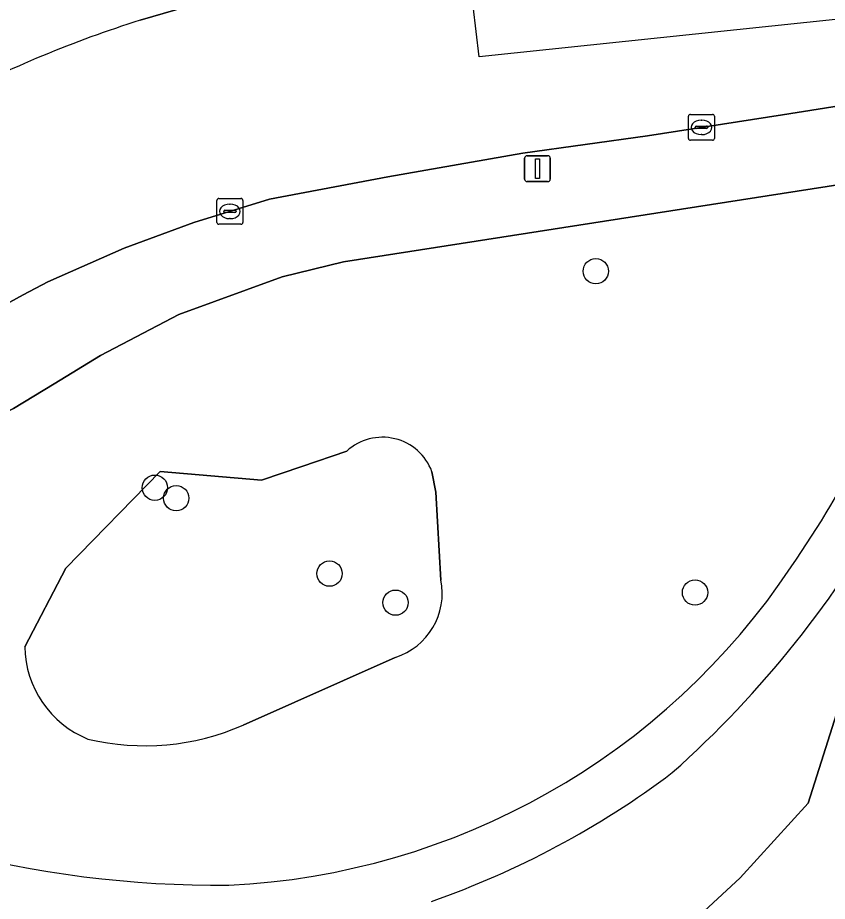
# Model space of a CAD drawing. Extents: x 159817 to 160765, y 380688 to 381638.
# Drawn here: x 160408.33 to 160439.6, y 381483.76 to 381517.91 of the extents above; entities that cross this region are included whole.
import ezdxf

# ---------------------------------------------------------------- set-up
doc = ezdxf.new("R2010")
doc.units = 0
for name, color, linetype in [('IMGEO_Boom', 7, 'Continuous'), ('IMGEO_Groenvoorziening', 7, 'Continuous'), ('IMGEO_Kolk', 7, 'Continuous'), ('IMGEO_Lichtmast', 7, 'Continuous'), ('IMGEO_Rijbaan_lokaal_gesloten', 7, 'Continuous'), ('IMGEO_Voetpad_halfverhard', 7, 'Continuous'), ('IMGEO_Voetpad_open', 7, 'Continuous')]:
    doc.layers.add(name, color=color, linetype=linetype)

msp = doc.modelspace()

# ---------------------------------------------------------------- linework, layer by layer
at = {"layer": 'IMGEO_Boom'}
for centre in [(160430.661, 381508.11), (160413.627, 381499.744), (160414.452, 381499.338), (160420.374, 381496.423), (160434.492, 381495.691), (160422.923, 381495.3)]:
    msp.add_circle(centre, 0.489, dxfattribs=at)
at = {"layer": 'IMGEO_Groenvoorziening'}
for points in [[(160434.497, 381483.048), (160436.234, 381484.658), (160438.866, 381487.544), (160440.551, 381492.867), (160441.379, 381493.758), (160443.104, 381494.065), (160447.905, 381493.921), (160453.713, 381507.693), (160452.798, 381513.448), (160451.966, 381513.321), (160451.73, 381513.283), (160449.953, 381512.999), (160446.625, 381512.481)], [(160444.639, 381512.172), (160434.552, 381510.601), (160420.912, 381508.477), (160418.549, 381507.889), (160414.553, 381506.438), (160411.53, 381504.853), (160409.739, 381503.759), (160408.172, 381502.802), (160406.369, 381501.891), (160403.938, 381500)], [(160408.604, 381493.596), (160410.191, 381496.639), (160413.827, 381500.37), (160417.744, 381500.032), (160419.3, 381500.563), (160421.042, 381501.157)], [(160421.042, 381501.157), (160419.3, 381500.563), (160417.744, 381500.032), (160413.827, 381500.37), (160410.191, 381496.639), (160408.604, 381493.596)], [(160424.33, 381500.363), (160424.476, 381499.569), (160424.68, 381496.176)], [(160424.476, 381499.569), (160424.33, 381500.363)], [(160424.68, 381496.176), (160424.476, 381499.569)], [(160434.195, 381474.795), (160433.899, 381473.667), (160439.062, 381472.954), (160447.905, 381493.921), (160443.104, 381494.065), (160441.379, 381493.758), (160440.551, 381492.867), (160438.866, 381487.544), (160436.234, 381484.658), (160434.497, 381483.048)], [(160422.905, 381493.184), (160417.037, 381490.569)], [(160417.037, 381490.569), (160422.905, 381493.184)]]:
    msp.add_lwpolyline(points, dxfattribs=at)
for centre, radius, start, end in [((160427.005, 381472.78), 49.813, 105.3111, 116.8852), ((160406.878, 381518.818), 40.249, 311.6278, 350.9412), ((160404.128, 381520.202), 41.409, 325.3975, 341.0777), ((160422.42, 381499.658), 2.036, 20.2654, 132.5824), ((160422.42, 381499.658), 2.036, 20.2654, 132.5824), ((160415.15, 381512.067), 27.72, 272.7499, 326.3006), ((160422.128, 381495.668), 2.602, 287.379, 11.264), ((160422.128, 381495.668), 2.602, 287.379, 11.264), ((160412.51, 381493.648), 3.906, 180.7656, 247.9455), ((160412.51, 381493.648), 3.906, 180.7656, 247.9455), ((160413.239, 381499.172), 9.404, 256.4947, 293.82), ((160413.239, 381499.172), 9.404, 256.4947, 293.82), ((160416.135, 381526.374), 41.997, 239.9184, 270.4706), ((160413.048, 381515.986), 34.143, 289.268, 307.04)]:
    msp.add_arc(centre, radius, start, end, dxfattribs=at)
at = {"layer": 'IMGEO_Kolk'}
for p, q in [((160434.24, 381513.246), (160434.24, 381514.098)), ((160434.315, 381514.172), (160435.167, 381514.172)), ((160434.728, 381513.952), (160434.753, 381513.952)), ((160435.241, 381514.098), (160435.241, 381513.246)), ((160434.499, 381513.666), (160434.499, 381513.678)), ((160434.937, 381513.629), (160434.539, 381513.629)), ((160434.542, 381513.715), (160434.94, 381513.715)), ((160434.983, 381513.678), (160434.983, 381513.666)), ((160435.167, 381513.172), (160434.315, 381513.172)), ((160434.751, 381513.392), (160434.726, 381513.392)), ((160416.027, 381509.998), (160416.027, 381510.85)), ((160416.102, 381510.924), (160416.954, 381510.924)), ((160417.028, 381510.85), (160417.028, 381509.998)), ((160416.329, 381510.467), (160416.727, 381510.467)), ((160416.515, 381510.704), (160416.54, 381510.704)), ((160416.286, 381510.418), (160416.286, 381510.43)), ((160416.724, 381510.381), (160416.326, 381510.381)), ((160416.538, 381510.144), (160416.513, 381510.144)), ((160416.77, 381510.43), (160416.77, 381510.418)), ((160416.954, 381509.924), (160416.102, 381509.924))]:
    msp.add_line(p, q, dxfattribs=at)
for points in [[(160434.24, 381513.246), (160434.24, 381514.098)], [(160434.315, 381514.172), (160435.167, 381514.172)], [(160435.241, 381514.098), (160435.241, 381513.246)], [(160435.167, 381513.172), (160434.315, 381513.172)], [(160416.027, 381509.998), (160416.027, 381510.85)], [(160416.102, 381510.924), (160416.954, 381510.924)], [(160417.028, 381510.85), (160417.028, 381509.998)], [(160416.954, 381509.924), (160416.102, 381509.924)]]:
    msp.add_lwpolyline(points, dxfattribs=at)
for centre, radius, start, end in [((160434.317, 381514.096), 0.0765, 91.552, 178.448), ((160434.317, 381514.096), 0.0765, 91.552, 178.448), ((160435.165, 381514.096), 0.0765, 1.552, 88.448), ((160435.165, 381514.096), 0.0765, 1.552, 88.448), ((160434.539, 381513.675), 0.0403, 85.8775, 175.7526), ((160434.536, 381513.665), 0.0366, 178.938, 274.7102), ((160434.94, 381513.672), 0.043, 264.8664, 352.4533), ((160434.944, 381513.677), 0.0386, 1.7309, 96.639), ((160434.317, 381513.248), 0.0765, 181.552, 268.448), ((160434.317, 381513.248), 0.0765, 181.552, 268.448), ((160435.165, 381513.248), 0.0765, 271.552, 358.448), ((160435.165, 381513.248), 0.0765, 271.552, 358.448), ((160416.104, 381510.848), 0.0765, 91.552, 178.448), ((160416.104, 381510.848), 0.0765, 91.552, 178.448), ((160416.952, 381510.848), 0.0765, 1.552, 88.448), ((160416.952, 381510.848), 0.0765, 1.552, 88.448), ((160416.326, 381510.427), 0.0403, 85.8775, 175.7526), ((160416.731, 381510.429), 0.0386, 1.7309, 96.639), ((160416.323, 381510.417), 0.0366, 178.938, 274.7102), ((160416.727, 381510.424), 0.043, 264.8664, 352.4533), ((160416.104, 381510), 0.0765, 181.552, 268.448), ((160416.104, 381510), 0.0765, 181.552, 268.448), ((160416.952, 381510), 0.0765, 271.552, 358.448), ((160416.952, 381510), 0.0765, 271.552, 358.448)]:
    msp.add_arc(centre, radius, start, end, dxfattribs=at)
for centre, major_axis, ratio, start_param, end_param in [((160434.727, 381513.672), (-0.387, 0.002), 0.722429, 4.712389, 7.853982), ((160434.752, 381513.672), (-0.39, 0.002), 0.717154, 1.570796, 4.712389), ((160416.514, 381510.424), (-0.387, 0.002), 0.722429, 4.712389, 7.853982), ((160416.539, 381510.424), (-0.39, 0.002), 0.717154, 1.570796, 4.712389)]:
    msp.add_ellipse(centre, major_axis=major_axis, ratio=ratio, start_param=start_param, end_param=end_param, dxfattribs=at)
at = {"layer": 'IMGEO_Lichtmast'}
for p, q in [((160428.009, 381512.575), (160428.799, 381512.575)), ((160428.799, 381512.575), (160428.009, 381512.575)), ((160427.909, 381511.675), (160427.909, 381512.475)), ((160427.909, 381512.475), (160427.909, 381511.675)), ((160428.899, 381512.475), (160428.899, 381511.675)), ((160428.899, 381511.675), (160428.899, 381512.475)), ((160428.799, 381511.575), (160428.009, 381511.575)), ((160428.009, 381511.575), (160428.799, 381511.575))]:
    msp.add_line(p, q, dxfattribs=at)
msp.add_lwpolyline([(160428.329, 381512.45), (160428.479, 381512.45), (160428.479, 381511.7), (160428.329, 381511.7), (160428.329, 381512.45)], dxfattribs=at)
for centre, start, end in [((160428.009, 381512.475), 90, 180), ((160428.009, 381512.475), 90, 180), ((160428.799, 381512.475), 0, 90), ((160428.799, 381512.475), 360, 90), ((160428.009, 381511.675), 180, 270), ((160428.009, 381511.675), 180, 270), ((160428.799, 381511.675), 270, 0), ((160428.799, 381511.675), 270, 0)]:
    msp.add_arc(centre, 0.1, start, end, dxfattribs=at)
at = {"layer": 'IMGEO_Rijbaan_lokaal_gesloten'}
for points in [[(160519.058, 381526.148), (160426.156, 381516.392), (160425.691, 381520.323)], [(160425.691, 381520.323), (160425.691, 381520.323), (160420.333, 381519.498), (160416.527, 381518.684), (160415.328, 381518.47), (160413.059, 381517.809)], [(160395.768, 381497.242), (160398.572, 381500), (160400.039, 381501.415), (160401.143, 381502.232), (160403.818, 381504.2), (160406.464, 381506.067), (160408.545, 381507.201), (160409.491, 381507.698), (160412.441, 381508.997), (160415.133, 381509.996), (160418.055, 381510.896), (160422.627, 381511.757), (160427.839, 381512.673), (160432.653, 381513.346), (160437.875, 381514.162), (160446.702, 381515.563)]]:
    msp.add_lwpolyline(points, dxfattribs=at)
msp.add_arc((160426.795, 381474.211), 45.711, 107.4881, 117.546, dxfattribs=at)
at = {"layer": 'IMGEO_Voetpad_halfverhard'}
for centre, radius, start, end in [((160406.878, 381518.818), 40.249, 311.6278, 350.9412), ((160404.128, 381520.202), 41.409, 325.3975, 341.0777), ((160415.15, 381512.067), 27.72, 272.7499, 326.3006), ((160416.135, 381526.374), 41.997, 239.9184, 270.4706), ((160413.048, 381515.986), 34.143, 289.268, 307.04)]:
    msp.add_arc(centre, radius, start, end, dxfattribs=at)
at = {"layer": 'IMGEO_Voetpad_open'}
for points in [[(160413.059, 381517.809), (160415.328, 381518.47), (160416.527, 381518.684), (160420.333, 381519.498)], [(160446.702, 381515.563), (160437.875, 381514.162), (160432.653, 381513.346), (160427.839, 381512.673), (160422.627, 381511.757), (160418.055, 381510.896), (160415.133, 381509.996), (160412.441, 381508.997), (160409.491, 381507.698), (160408.545, 381507.201), (160406.464, 381506.067), (160403.818, 381504.2), (160401.143, 381502.232), (160400.039, 381501.415), (160398.572, 381500), (160395.768, 381497.242)], [(160403.938, 381500), (160406.369, 381501.891), (160408.172, 381502.802), (160409.739, 381503.759), (160411.53, 381504.853), (160414.553, 381506.438), (160418.549, 381507.889), (160420.912, 381508.477), (160434.552, 381510.601), (160444.639, 381512.172)]]:
    msp.add_lwpolyline(points, dxfattribs=at)
for centre, radius, start, end in [((160427.005, 381472.78), 49.813, 105.3111, 116.8852), ((160426.795, 381474.211), 45.711, 107.4881, 117.546)]:
    msp.add_arc(centre, radius, start, end, dxfattribs=at)

doc.saveas('drawing.dxf')
